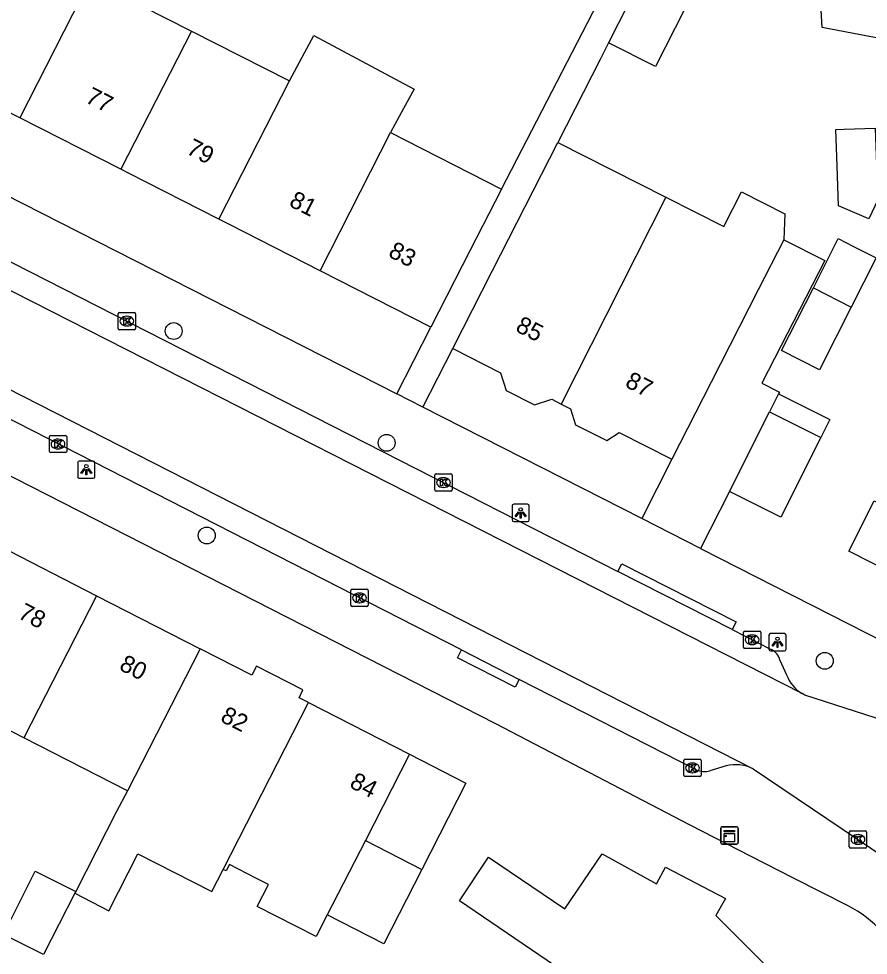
# Model space of a CAD drawing. Extents: x 160356 to 161355, y 381727 to 382845.
# Drawn here: x 161223.5 to 161272.6, y 382245.6 to 382299.7 of the extents above; entities that cross this region are included whole.
import ezdxf

# ---------------------------------------------------------------- set-up
doc = ezdxf.new("R2010")
doc.units = 0
for name, color, linetype in [('IMGEO_Boom', 7, 'Continuous'), ('IMGEO_Kast', 7, 'Continuous'), ('IMGEO_Kolk', 7, 'Continuous'), ('IMGEO_Lichtpunt', 7, 'Continuous'), ('IMGEO_Muur', 7, 'Continuous'), ('IMGEO_Pand', 7, 'Continuous'), ('IMGEO_Pand_nummerreeks', 7, 'Continuous'), ('IMGEO_Rijbaan_lokaal_open', 7, 'Continuous'), ('IMGEO_Voetpad_open', 7, 'Continuous')]:
    doc.layers.add(name, color=color, linetype=linetype)

msp = doc.modelspace()

# ---------------------------------------------------------------- linework, layer by layer
at = {"layer": 'IMGEO_Boom'}
for centre in [(161232.492, 382281.661), (161244.804, 382275.195), (161234.401, 382269.837), (161270.128, 382262.587)]:
    msp.add_circle(centre, 0.489, dxfattribs=at)
at = {"layer": 'IMGEO_Kast'}
for p, q in [((161264.194, 382252.995), (161265.035, 382252.995)), ((161265.035, 382252.995), (161264.194, 382252.995)), ((161264.119, 382252.07), (161264.119, 382252.911)), ((161264.119, 382252.911), (161264.119, 382252.07)), ((161265.119, 382252.92), (161265.119, 382252.079)), ((161265.119, 382252.079), (161265.119, 382252.92)), ((161265.044, 382251.995), (161264.203, 382251.995)), ((161264.203, 382251.995), (161265.044, 382251.995))]:
    msp.add_line(p, q, dxfattribs=at)
for points in [[(161264.314, 382252.785), (161264.914, 382252.785), (161264.914, 382252.7), (161264.314, 382252.7), (161264.314, 382252.785)], [(161264.314, 382252.61), (161264.914, 382252.61), (161264.914, 382252.121), (161264.314, 382252.121), (161264.314, 382252.61)]]:
    msp.add_lwpolyline(points, dxfattribs=at)
msp.add_circle((161264.398, 382252.459), 0.0377, dxfattribs=at)
for centre, start, end in [((161264.197, 382252.917), 92.4484, 184.2845), ((161264.197, 382252.917), 92.4484, 184.2845), ((161265.041, 382252.917), 2.4484, 94.2845), ((161265.041, 382252.917), 2.4484, 94.2845), ((161264.197, 382252.073), 182.4484, 274.2845), ((161264.197, 382252.073), 182.4484, 274.2845), ((161265.041, 382252.073), 272.4484, 4.2845), ((161265.041, 382252.073), 272.4484, 4.2845)]:
    msp.add_arc(centre, 0.0779, start, end, dxfattribs=at)
at = {"layer": 'IMGEO_Kolk'}
for p, q in [((161229.287, 382281.806), (161229.287, 382282.658)), ((161229.362, 382282.732), (161230.214, 382282.732)), ((161229.775, 382282.512), (161229.8, 382282.512)), ((161230.288, 382282.658), (161230.288, 382281.806)), ((161230.214, 382281.732), (161229.362, 382281.732)), ((161229.798, 382281.952), (161229.773, 382281.952)), ((161225.304, 382274.701), (161225.304, 382275.553)), ((161225.379, 382275.627), (161226.231, 382275.627)), ((161225.792, 382275.407), (161225.817, 382275.407)), ((161226.305, 382275.553), (161226.305, 382274.701)), ((161225.815, 382274.847), (161225.79, 382274.847)), ((161226.231, 382274.627), (161225.379, 382274.627)), ((161247.593, 382272.475), (161247.593, 382273.327)), ((161247.668, 382273.401), (161248.52, 382273.401)), ((161248.081, 382273.181), (161248.106, 382273.181)), ((161248.594, 382273.327), (161248.594, 382272.475)), ((161248.104, 382272.621), (161248.079, 382272.621)), ((161248.52, 382272.401), (161247.668, 382272.401)), ((161242.731, 382265.801), (161242.731, 382266.653)), ((161242.806, 382266.727), (161243.658, 382266.727)), ((161243.732, 382266.653), (161243.732, 382265.801)), ((161243.219, 382266.507), (161243.244, 382266.507)), ((161243.658, 382265.727), (161242.806, 382265.727)), ((161243.242, 382265.947), (161243.217, 382265.947)), ((161265.427, 382263.382), (161265.427, 382264.234)), ((161265.502, 382264.308), (161266.354, 382264.308)), ((161265.915, 382264.088), (161265.94, 382264.088)), ((161266.428, 382264.234), (161266.428, 382263.382)), ((161266.354, 382263.308), (161265.502, 382263.308)), ((161265.938, 382263.528), (161265.913, 382263.528)), ((161261.977, 382255.97), (161261.977, 382256.822)), ((161262.052, 382256.896), (161262.904, 382256.896)), ((161262.978, 382256.822), (161262.978, 382255.97)), ((161262.465, 382256.676), (161262.49, 382256.676)), ((161262.904, 382255.896), (161262.052, 382255.896)), ((161262.488, 382256.116), (161262.463, 382256.116)), ((161271.549, 382251.834), (161271.549, 382252.686)), ((161271.624, 382252.76), (161272.476, 382252.76)), ((161272.037, 382252.54), (161272.062, 382252.54)), ((161272.55, 382252.686), (161272.55, 382251.834)), ((161272.06, 382251.98), (161272.035, 382251.98)), ((161272.476, 382251.76), (161271.624, 382251.76))]:
    msp.add_line(p, q, dxfattribs=at)
for points in [[(161229.287, 382281.806), (161229.287, 382282.658)], [(161229.362, 382282.732), (161230.214, 382282.732)], [(161229.608, 382282.432), (161229.731, 382282.432), (161229.731, 382282.281), (161229.861, 382282.432), (161230.025, 382282.432), (161229.879, 382282.281), (161230.032, 382282.032), (161229.88, 382282.032), (161229.795, 382282.196), (161229.731, 382282.129), (161229.731, 382282.032), (161229.608, 382282.032), (161229.608, 382282.432)], [(161230.288, 382282.658), (161230.288, 382281.806)], [(161230.214, 382281.732), (161229.362, 382281.732)], [(161225.304, 382274.701), (161225.304, 382275.553)], [(161225.379, 382275.627), (161226.231, 382275.627)], [(161225.625, 382275.327), (161225.748, 382275.327), (161225.748, 382275.176), (161225.878, 382275.327), (161226.042, 382275.327), (161225.896, 382275.176), (161226.049, 382274.927), (161225.897, 382274.927), (161225.812, 382275.091), (161225.748, 382275.024), (161225.748, 382274.927), (161225.625, 382274.927), (161225.625, 382275.327)], [(161226.305, 382275.553), (161226.305, 382274.701)], [(161226.231, 382274.627), (161225.379, 382274.627)], [(161247.593, 382272.475), (161247.593, 382273.327)], [(161247.668, 382273.401), (161248.52, 382273.401)], [(161247.914, 382273.101), (161248.037, 382273.101), (161248.037, 382272.95), (161248.167, 382273.101), (161248.331, 382273.101), (161248.185, 382272.95), (161248.338, 382272.701), (161248.186, 382272.701), (161248.101, 382272.865), (161248.037, 382272.798), (161248.037, 382272.701), (161247.914, 382272.701), (161247.914, 382273.101)], [(161248.594, 382273.327), (161248.594, 382272.475)], [(161248.52, 382272.401), (161247.668, 382272.401)], [(161242.731, 382265.801), (161242.731, 382266.653)], [(161242.806, 382266.727), (161243.658, 382266.727)], [(161243.732, 382266.653), (161243.732, 382265.801)], [(161243.052, 382266.427), (161243.175, 382266.427), (161243.175, 382266.276), (161243.305, 382266.427), (161243.469, 382266.427), (161243.323, 382266.276), (161243.476, 382266.027), (161243.324, 382266.027), (161243.239, 382266.191), (161243.175, 382266.124), (161243.175, 382266.027), (161243.052, 382266.027), (161243.052, 382266.427)], [(161243.658, 382265.727), (161242.806, 382265.727)], [(161265.427, 382263.382), (161265.427, 382264.234)], [(161265.502, 382264.308), (161266.354, 382264.308)], [(161265.748, 382264.008), (161265.871, 382264.008), (161265.871, 382263.857), (161266.001, 382264.008), (161266.165, 382264.008), (161266.019, 382263.857), (161266.172, 382263.608), (161266.02, 382263.608), (161265.935, 382263.772), (161265.871, 382263.705), (161265.871, 382263.608), (161265.748, 382263.608), (161265.748, 382264.008)], [(161266.428, 382264.234), (161266.428, 382263.382)], [(161266.354, 382263.308), (161265.502, 382263.308)], [(161261.977, 382255.97), (161261.977, 382256.822)], [(161262.052, 382256.896), (161262.904, 382256.896)], [(161262.978, 382256.822), (161262.978, 382255.97)], [(161262.298, 382256.596), (161262.421, 382256.596), (161262.421, 382256.445), (161262.551, 382256.596), (161262.715, 382256.596), (161262.569, 382256.445), (161262.722, 382256.196), (161262.57, 382256.196), (161262.485, 382256.36), (161262.421, 382256.293), (161262.421, 382256.196), (161262.298, 382256.196), (161262.298, 382256.596)], [(161262.904, 382255.896), (161262.052, 382255.896)], [(161271.549, 382251.834), (161271.549, 382252.686)], [(161271.624, 382252.76), (161272.476, 382252.76)], [(161271.87, 382252.46), (161271.993, 382252.46), (161271.993, 382252.309), (161272.123, 382252.46), (161272.287, 382252.46), (161272.141, 382252.309), (161272.294, 382252.06), (161272.142, 382252.06), (161272.057, 382252.224), (161271.993, 382252.157), (161271.993, 382252.06), (161271.87, 382252.06), (161271.87, 382252.46)], [(161272.55, 382252.686), (161272.55, 382251.834)], [(161272.476, 382251.76), (161271.624, 382251.76)]]:
    msp.add_lwpolyline(points, dxfattribs=at)
for centre, start, end in [((161229.364, 382282.656), 91.552, 178.448), ((161229.364, 382282.656), 91.552, 178.448), ((161230.212, 382282.656), 1.552, 88.448), ((161230.212, 382282.656), 1.552, 88.448), ((161229.364, 382281.808), 181.552, 268.448), ((161229.364, 382281.808), 181.552, 268.448), ((161230.212, 382281.808), 271.552, 358.448), ((161230.212, 382281.808), 271.552, 358.448), ((161225.381, 382275.551), 91.552, 178.448), ((161225.381, 382275.551), 91.552, 178.448), ((161226.229, 382275.551), 1.552, 88.448), ((161226.229, 382275.551), 1.552, 88.448), ((161225.381, 382274.703), 181.552, 268.448), ((161225.381, 382274.703), 181.552, 268.448), ((161226.229, 382274.703), 271.552, 358.448), ((161226.229, 382274.703), 271.552, 358.448), ((161247.67, 382273.325), 91.552, 178.448), ((161247.67, 382273.325), 91.552, 178.448), ((161248.518, 382273.325), 1.552, 88.448), ((161248.518, 382273.325), 1.552, 88.448), ((161247.67, 382272.477), 181.552, 268.448), ((161247.67, 382272.477), 181.552, 268.448), ((161248.518, 382272.477), 271.552, 358.448), ((161248.518, 382272.477), 271.552, 358.448), ((161242.808, 382266.651), 91.552, 178.448), ((161242.808, 382266.651), 91.552, 178.448), ((161243.656, 382266.651), 1.552, 88.448), ((161243.656, 382266.651), 1.552, 88.448), ((161242.808, 382265.803), 181.552, 268.448), ((161242.808, 382265.803), 181.552, 268.448), ((161243.656, 382265.803), 271.552, 358.448), ((161243.656, 382265.803), 271.552, 358.448), ((161265.504, 382264.232), 91.552, 178.448), ((161265.504, 382264.232), 91.552, 178.448), ((161266.352, 382264.232), 1.552, 88.448), ((161266.352, 382264.232), 1.552, 88.448), ((161265.504, 382263.384), 181.552, 268.448), ((161265.504, 382263.384), 181.552, 268.448), ((161266.352, 382263.384), 271.552, 358.448), ((161266.352, 382263.384), 271.552, 358.448), ((161262.054, 382256.82), 91.552, 178.448), ((161262.054, 382256.82), 91.552, 178.448), ((161262.902, 382256.82), 1.552, 88.448), ((161262.902, 382256.82), 1.552, 88.448), ((161262.054, 382255.972), 181.552, 268.448), ((161262.054, 382255.972), 181.552, 268.448), ((161262.902, 382255.972), 271.552, 358.448), ((161262.902, 382255.972), 271.552, 358.448), ((161271.626, 382252.684), 91.552, 178.448), ((161271.626, 382252.684), 91.552, 178.448), ((161272.474, 382252.684), 1.552, 88.448), ((161272.474, 382252.684), 1.552, 88.448), ((161271.626, 382251.836), 181.552, 268.448), ((161271.626, 382251.836), 181.552, 268.448), ((161272.474, 382251.836), 271.552, 358.448), ((161272.474, 382251.836), 271.552, 358.448)]:
    msp.add_arc(centre, 0.0765, start, end, dxfattribs=at)
for centre, major_axis, ratio, start_param, end_param in [((161229.774, 382282.232), (-0.387, 0.002), 0.722429, 4.712389, 7.853982), ((161229.799, 382282.232), (-0.39, 0.002), 0.717154, 1.570796, 4.712389), ((161225.791, 382275.127), (-0.387, 0.002), 0.722429, 4.712389, 7.853982), ((161225.816, 382275.127), (-0.39, 0.002), 0.717154, 1.570796, 4.712389), ((161248.08, 382272.901), (-0.387, 0.002), 0.722429, 4.712389, 7.853982), ((161248.105, 382272.901), (-0.39, 0.002), 0.717154, 1.570796, 4.712389), ((161243.218, 382266.227), (-0.387, 0.002), 0.722429, 4.712389, 7.853982), ((161243.243, 382266.227), (-0.39, 0.002), 0.717154, 1.570796, 4.712389), ((161265.914, 382263.808), (-0.387, 0.002), 0.722429, 4.712389, 7.853982), ((161265.939, 382263.808), (-0.39, 0.002), 0.717154, 1.570796, 4.712389), ((161262.464, 382256.396), (-0.387, 0.002), 0.722429, 4.712389, 7.853982), ((161262.489, 382256.396), (-0.39, 0.002), 0.717154, 1.570796, 4.712389), ((161272.036, 382252.26), (-0.387, 0.002), 0.722429, 4.712389, 7.853982), ((161272.061, 382252.26), (-0.39, 0.002), 0.717154, 1.570796, 4.712389)]:
    msp.add_ellipse(centre, major_axis=major_axis, ratio=ratio, start_param=start_param, end_param=end_param, dxfattribs=at)
at = {"layer": 'IMGEO_Lichtpunt'}
for p, q in [((161227.842, 382274.14), (161227.034, 382274.14)), ((161227.842, 382274.14), (161227.034, 382274.14)), ((161226.94, 382274.045), (161226.94, 382273.238)), ((161226.94, 382274.045), (161226.94, 382273.238)), ((161227.936, 382273.238), (161227.936, 382274.045)), ((161227.936, 382273.238), (161227.936, 382274.045)), ((161227.034, 382273.144), (161227.842, 382273.144)), ((161227.034, 382273.144), (161227.842, 382273.144)), ((161252.052, 382271.546), (161252.052, 382270.739)), ((161252.052, 382271.546), (161252.052, 382270.739)), ((161252.954, 382271.641), (161252.146, 382271.641)), ((161252.954, 382271.641), (161252.146, 382271.641)), ((161253.048, 382270.739), (161253.048, 382271.546)), ((161253.048, 382270.739), (161253.048, 382271.546)), ((161252.146, 382270.645), (161252.954, 382270.645)), ((161252.146, 382270.645), (161252.954, 382270.645)), ((161266.899, 382264.069), (161266.899, 382263.262)), ((161266.899, 382264.069), (161266.899, 382263.262)), ((161267.801, 382264.164), (161266.993, 382264.164)), ((161267.801, 382264.164), (161266.993, 382264.164)), ((161267.895, 382263.262), (161267.895, 382264.069)), ((161267.895, 382263.262), (161267.895, 382264.069)), ((161266.993, 382263.168), (161267.801, 382263.168)), ((161266.993, 382263.168), (161267.801, 382263.168))]:
    msp.add_line(p, q, dxfattribs=at)
for points in [[(161227.314, 382273.709), (161227.353, 382273.681), (161227.165, 382273.419), (161227.127, 382273.446), (161227.314, 382273.709)], [(161227.416, 382273.661), (161227.463, 382273.661), (161227.463, 382273.339), (161227.416, 382273.339), (161227.416, 382273.661)], [(161227.526, 382273.681), (161227.564, 382273.708), (161227.751, 382273.446), (161227.712, 382273.418), (161227.526, 382273.681)], [(161252.426, 382271.21), (161252.465, 382271.182), (161252.277, 382270.92), (161252.239, 382270.947), (161252.426, 382271.21)], [(161252.528, 382271.162), (161252.575, 382271.162), (161252.575, 382270.84), (161252.528, 382270.84), (161252.528, 382271.162)], [(161252.638, 382271.182), (161252.676, 382271.209), (161252.863, 382270.947), (161252.824, 382270.919), (161252.638, 382271.182)], [(161267.273, 382263.733), (161267.312, 382263.705), (161267.124, 382263.443), (161267.086, 382263.47), (161267.273, 382263.733)], [(161267.375, 382263.685), (161267.422, 382263.685), (161267.422, 382263.363), (161267.375, 382263.363), (161267.375, 382263.685)], [(161267.485, 382263.705), (161267.523, 382263.732), (161267.71, 382263.47), (161267.671, 382263.442), (161267.485, 382263.705)]]:
    msp.add_lwpolyline(points, dxfattribs=at)
for centre in [(161227.439, 382273.843), (161252.551, 382271.344), (161267.398, 382263.867)]:
    msp.add_circle(centre, 0.0994, dxfattribs=at)
for centre, start, end in [((161227.034, 382274.045), 90, 180), ((161227.034, 382274.045), 90, 180), ((161227.842, 382274.045), 0, 90), ((161227.842, 382274.045), 0, 90), ((161227.034, 382273.238), 180, 270), ((161227.034, 382273.238), 180, 270), ((161227.842, 382273.238), 270, 0), ((161227.842, 382273.238), 270, 360), ((161252.146, 382271.546), 90, 180), ((161252.146, 382271.546), 90, 180), ((161252.954, 382271.546), 0, 90), ((161252.954, 382271.546), 0, 90), ((161252.146, 382270.739), 180, 270), ((161252.146, 382270.739), 180, 270), ((161252.954, 382270.739), 270, 0), ((161252.954, 382270.739), 270, 360), ((161266.993, 382264.069), 90, 180), ((161266.993, 382264.069), 90, 180), ((161267.801, 382264.069), 0, 90), ((161267.801, 382264.069), 0, 90), ((161266.993, 382263.262), 180, 270), ((161266.993, 382263.262), 180, 270), ((161267.801, 382263.262), 270, 0), ((161267.801, 382263.262), 270, 360)]:
    msp.add_arc(centre, 0.0946, start, end, dxfattribs=at)
at = {"layer": 'IMGEO_Muur'}
msp.add_lwpolyline([(161262.356, 382253.087), (161251.115, 382258.956)], dxfattribs=at)
at = {"layer": 'IMGEO_Pand'}
for points in [[(161259.91, 382302.824), (161262.613, 382301.455), (161260.338, 382296.965), (161257.635, 382298.334)], [(161259.91, 382302.824), (161257.635, 382298.334)], [(161276.112, 382302.564), (161275.631, 382298.133), (161269.981, 382299.22), (161269.751, 382303.256)], [(161227.669, 382301.989), (161223.595, 382293.99)], [(161227.669, 382301.989), (161233.517, 382299.008)], [(161233.517, 382299.008), (161229.444, 382291.01)], [(161233.517, 382299.008), (161239.182, 382296.12)], [(161239.182, 382296.12), (161239.921, 382297.504), (161240.584, 382298.742), (161246.387, 382295.636), (161245.779, 382294.519), (161245.031, 382293.139)], [(161223.595, 382293.99), (161218.027, 382296.827)], [(161235.11, 382288.124), (161239.182, 382296.12)], [(161229.444, 382291.01), (161223.595, 382293.99)], [(161240.96, 382285.144), (161245.031, 382293.139)], [(161245.031, 382293.139), (161251.443, 382289.87)], [(161273.051, 382293.394), (161273.201, 382289.249), (161272.668, 382288.147), (161270.928, 382288.906), (161270.845, 382291.199), (161270.769, 382293.311), (161271.244, 382293.328), (161273.051, 382293.394)], [(161248.626, 382280.658), (161250.896, 382285.114), (161254.705, 382292.558)], [(161254.705, 382292.558), (161260.947, 382289.402)], [(161235.11, 382288.124), (161229.883, 382290.787), (161229.444, 382291.01)], [(161251.443, 382289.87), (161249.622, 382286.344), (161247.352, 382281.888)], [(161260.947, 382289.402), (161254.888, 382277.439)], [(161260.947, 382289.402), (161264.302, 382287.706), (161265.323, 382289.71), (161267.813, 382288.441), (161267.771, 382286.925)], [(161240.96, 382285.144), (161235.718, 382287.815), (161235.11, 382288.124)], [(161267.771, 382286.925), (161266.284, 382284.035), (161263.56, 382278.703), (161261.29, 382274.247)], [(161269.472, 382284.167), (161270.91, 382287.002), (161271.792, 382286.555), (161273.107, 382285.888), (161271.665, 382283.043)], [(161247.352, 382281.888), (161240.96, 382285.144)], [(161271.665, 382283.043), (161269.825, 382279.41), (161267.626, 382280.526), (161269.472, 382284.167)], [(161269.472, 382284.167), (161271.665, 382283.043)], [(161248.626, 382280.658), (161251.387, 382279.252), (161251.719, 382278.229), (161253.358, 382277.394), (161254.345, 382277.715), (161254.888, 382277.439)], [(161267.462, 382278.024), (161266.942, 382276.991)], [(161267.462, 382278.024), (161270.421, 382276.535), (161269.898, 382275.495)], [(161254.888, 382277.439), (161255.431, 382277.163), (161255.729, 382276.245), (161257.527, 382275.329), (161258.247, 382275.797), (161261.29, 382274.247)], [(161264.621, 382272.378), (161266.942, 382276.991)], [(161266.942, 382276.991), (161269.898, 382275.495)], [(161269.898, 382275.495), (161267.581, 382270.889), (161264.621, 382272.378)], [(161285.353, 382269.302), (161282.047, 382262.786), (161278.983, 382264.34), (161279.31, 382264.984), (161271.525, 382268.934), (161272.995, 382271.832), (161274.255, 382271.224), (161275.752, 382274.174)], [(161222.32, 382269.27), (161228.024, 382266.35)], [(161228.024, 382266.35), (161223.825, 382258.146)], [(161228.024, 382266.35), (161234.013, 382263.284)], [(161234.013, 382263.284), (161229.812, 382255.08)], [(161240.289, 382260.171), (161239.736, 382260.454), (161239.966, 382260.903), (161237.27, 382262.284), (161236.999, 382261.755), (161234.013, 382263.284)], [(161223.825, 382258.146), (161221.061, 382259.561), (161220.47, 382258.337), (161220.249, 382257.906), (161217.314, 382259.409), (161217.525, 382259.845), (161218.036, 382260.903), (161218.12, 382261.067)], [(161235.351, 382250.524), (161240.289, 382260.171)], [(161240.289, 382260.171), (161246.124, 382257.183)], [(161229.812, 382255.08), (161223.825, 382258.146)], [(161246.124, 382257.183), (161243.574, 382252.202)], [(161246.124, 382257.183), (161249.371, 382255.521), (161246.837, 382250.532)], [(161229.812, 382255.08), (161229.193, 382253.872), (161226.831, 382249.259)], [(161243.574, 382252.202), (161241.373, 382247.901)], [(161243.574, 382252.202), (161246.837, 382250.532)], [(161226.774, 382249.148), (161228.739, 382248.142), (161230.422, 382251.429), (161234.694, 382249.242), (161235.351, 382250.524)], [(161256.383, 382243.707), (161249.014, 382248.717), (161250.687, 382251.24), (161255.112, 382248.254), (161257.254, 382251.421), (161260.412, 382249.689), (161260.927, 382250.665), (161264.391, 382248.853), (161263.833, 382247.871), (161271.023, 382240.67), (161265.188, 382235.141)], [(161226.774, 382249.148), (161224.964, 382245.613), (161222.655, 382246.761), (161224.48, 382250.428), (161226.831, 382249.259)], [(161241.373, 382247.901), (161240.721, 382246.643), (161237.323, 382248.388), (161237.971, 382249.648), (161237.286, 382250), (161235.709, 382250.81), (161235.518, 382250.438), (161235.351, 382250.524)], [(161246.837, 382250.532), (161244.641, 382246.223), (161241.373, 382247.901)], [(161226.831, 382249.259), (161226.774, 382249.148)]]:
    msp.add_lwpolyline(points, dxfattribs=at)
at = {"layer": 'IMGEO_Rijbaan_lokaal_open'}
for points in [[(161268.828, 382260.692), (161216.702, 382287.227)], [(161214.388, 382282.683), (161265.994, 382256.351)], [(161282.972, 382256.085), (161268.983, 382260.613), (161268.828, 382260.692)], [(161265.994, 382256.351), (161275.396, 382250), (161278.744, 382247.738), (161280.55, 382246.518), (161281.393, 382245.901), (161282.196, 382245.281), (161283.354, 382244.378), (161284.216, 382243.651), (161285.334, 382242.665)]]:
    msp.add_lwpolyline(points, dxfattribs=at)
at = {"layer": 'IMGEO_Voetpad_open'}
for points in [[(161251.443, 382289.87), (161258.477, 382303.494), (161254.338, 382305.631), (161251.999, 382306.823), (161249.87, 382307.908), (161242.822, 382311.495), (161240.485, 382312.686), (161238.354, 382313.772), (161231.404, 382317.31), (161229.179, 382318.444), (161226.936, 382319.587), (161226.727, 382319.178), (161219.812, 382322.73)], [(161159.99, 382321.52), (161245.388, 382278.03)], [(161257.635, 382298.334), (161257.143, 382297.362), (161254.705, 382292.558)], [(161271.482, 382248.42), (161268.366, 382250), (161265.83, 382251.286), (161262.356, 382253.087), (161251.115, 382258.956), (161183.481, 382293.464)], [(161217.379, 382288.555), (161258.172, 382267.762)], [(161267.771, 382286.925), (161270.138, 382285.734), (161266.493, 382278.646), (161267.516, 382278.131), (161267.462, 382278.024)], [(161245.388, 382278.03), (161247.352, 382281.888)], [(161249.128, 382263.217), (161213.691, 382281.315)], [(161246.897, 382277.262), (161248.626, 382280.658)], [(161246.897, 382277.262), (161245.388, 382278.03)], [(161259.545, 382270.821), (161246.897, 382277.262)], [(161261.29, 382274.247), (161259.545, 382270.821)], [(161264.621, 382272.378), (161262.946, 382269.089)], [(161262.946, 382269.089), (161259.545, 382270.821)], [(161262.946, 382269.089), (161284.304, 382258.212)], [(161258.172, 382267.762), (161258.399, 382268.207), (161265.01, 382264.837), (161264.783, 382264.392)], [(161264.783, 382264.392), (161258.172, 382267.762)], [(161264.783, 382264.392), (161267.041, 382263.241)], [(161252.461, 382261.514), (161252.234, 382261.069), (161248.901, 382262.772), (161249.128, 382263.217)], [(161249.128, 382263.217), (161252.461, 382261.514)], [(161267.541, 382262.632), (161267.926, 382261.787)], [(161262.7, 382256.285), (161252.461, 382261.514)], [(161264.429, 382256.525), (161263.486, 382256.224)]]:
    msp.add_lwpolyline(points, dxfattribs=at)
for centre, radius, start, end in [((161266.647, 382262.408), 0.922, 14.0916, 64.6817), ((161269.799, 382262.411), 1.974, 198.425, 240.5346), ((161263.186, 382257.459), 1.27, 247.4865, 283.6381), ((161264.957, 382254.148), 2.435, 64.7898, 102.5218), ((161268.338, 382242.252), 6.923, 21.8731, 62.9929)]:
    msp.add_arc(centre, radius, start, end, dxfattribs=at)

# ---------------------------------------------------------------- texts
at = {"layer": 'IMGEO_Pand_nummerreeks'}
for s, rotation, p in [('77', 333.008, (161227.324, 382294.918)), ('79', 333.008, (161233.163, 382291.944)), ('81', 333.008, (161239.102, 382288.918)), ('83', 333.008, (161244.84, 382285.995)), ('85', 333.1497, (161252.193, 382281.677)), ('87', 333.1512, (161258.526, 382278.471)), ('78', 332.9679, (161223.427, 382265.092)), ('80', 332.9679, (161229.282, 382262.104)), ('82', 332.9679, (161235.132, 382259.119)), ('84', 332.8881, (161242.599, 382255.304))]:
    msp.add_text(s, height=1, rotation=rotation, dxfattribs=at).set_placement(p)

doc.saveas('drawing.dxf')
